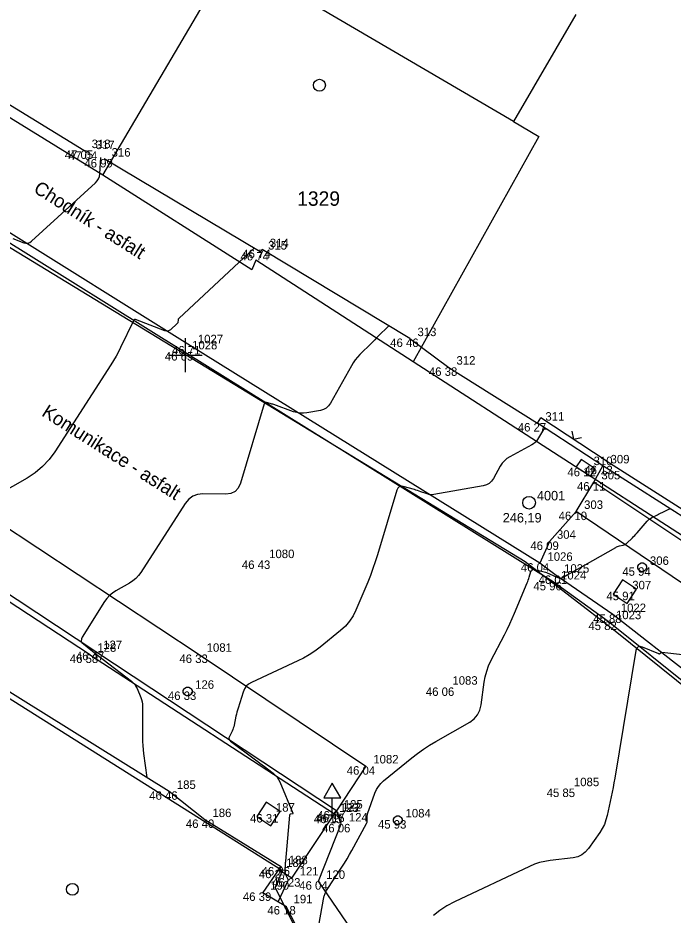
# Model space of a CAD drawing. Extents: x -702257 to -701487, y -1009871 to -1008841.
# Drawn here: x -701754.93 to -701735.63, y -1009041.5 to -1009015.07 of the extents above; entities that cross this region are included whole.
import ezdxf

# ---------------------------------------------------------------- set-up
doc = ezdxf.new("R2010")
doc.units = 0
for name, color, linetype in [('Ex_Major Contours', 7, 'Continuous'), ('Ex_Minor Contours', 7, 'Continuous'), ('Z_bodove_pole', 7, 'Continuous'), ('Z_bodove_pole_cisla', 7, 'Continuous'), ('Z_bodove_pole_vysky', 7, 'Continuous'), ('Z_body', 7, 'Continuous'), ('Z_body_cisla', 7, 'Continuous'), ('Z_body_vysky_redukovane', 7, 'Continuous'), ('Z_budova', 7, 'Continuous'), ('Z_chodnik', 7, 'Continuous'), ('Z_dopravni_znacky', 7, 'Continuous'), ('Z_hektometricka_sit', 7, 'Continuous'), ('Z_katastr_cisla_stavebni', 7, 'Continuous'), ('Z_katastr_hranice', 7, 'Continuous'), ('Z_katastr_vnitrni_kresba', 7, 'Continuous'), ('Z_katastr_znacky_budov', 7, 'Continuous'), ('Z_komunikace', 7, 'Continuous'), ('Z_obruba', 7, 'Continuous'), ('Z_pilire', 7, 'Continuous'), ('Z_ploty', 7, 'Continuous'), ('Z_ploty_znacky', 7, 'Continuous'), ('Z_popisy', 7, 'Continuous'), ('Z_rozhranni', 7, 'Continuous'), ('Z_site_nerozlisene_znaky', 7, 'Continuous'), ('Z_site_vodovod_znaky', 7, 'Continuous'), ('Z_vstupy', 7, 'Continuous')]:
    doc.layers.add(name, color=color, linetype=linetype)

# ---------------------------------------------------------------- blocks, each defined once
blk = doc.blocks.new('POINT_DISPLAY')
blk.add_line((0, 0), (0, 0))
blk = doc.blocks.new('Z614')
for p, q in [((-0.13, 0.03), (-0.1, 0.08)), ((-0.13, -0.03), (-0.13, 0.03)), ((-0.1, 0.08), (-0.08, 0.1)), ((-0.08, 0.1), (-0.03, 0.13)), ((-0.03, 0.13), (0.03, 0.13)), ((0.03, 0.13), (0.08, 0.1)), ((0.08, 0.1), (0.1, 0.08)), ((0.1, 0.08), (0.13, 0.03)), ((0.13, 0.03), (0.13, -0.03)), ((-0.1, -0.08), (-0.13, -0.03)), ((-0.08, -0.1), (-0.1, -0.08)), ((-0.03, -0.13), (-0.08, -0.1)), ((0.03, -0.13), (-0.03, -0.13)), ((0.08, -0.1), (0.03, -0.13)), ((0.1, -0.08), (0.08, -0.1)), ((0.13, -0.03), (0.1, -0.08))]:
    blk.add_line(p, q)
blk = doc.blocks.new('Z666')
for p, q in [((-0.25, 0.13), (-0.25, -0.13)), ((0.25, 0.13), (-0.25, 0.13)), ((0.25, -0.13), (0.25, 0.13)), ((-0.25, -0.13), (0.25, -0.13))]:
    blk.add_line(p, q)
blk = doc.blocks.new('Z212')
for p, q in [((-0.17, 0.17), (0, 0)), ((0, 0), (0.17, 0.17))]:
    blk.add_line(p, q)
blk = doc.blocks.new('Z608')
for p, q in [((0.25, 0.25), (-0.25, 0.25)), ((-0.25, 0.25), (-0.25, -0.25)), ((0.25, -0.25), (0.25, 0.25)), ((-0.25, -0.25), (0.25, -0.25))]:
    blk.add_line(p, q)
blk = doc.blocks.new('Z527')
for p, q in [((0, 0.93), (-0.25, 0.5)), ((0.25, 0.5), (0, 0.93)), ((-0.25, 0.5), (0.25, 0.5)), ((0, 0), (0, 0.5)), ((-0.13, 0), (0.13, 0))]:
    blk.add_line(p, q)
blk = doc.blocks.new('Z101')
for radius in [0.188, 0.0025]:
    blk.add_circle((0, 0), radius)

msp = doc.modelspace()

# ---------------------------------------------------------------- linework, layer by layer
at = {"layer": 'Ex_Major Contours'}
for points in [[(-701755.085, -1009021.563), (-701754.756, -1009021.688), (-701754.696, -1009021.703), (-701754.639, -1009021.701), (-701754.585, -1009021.682), (-701754.535, -1009021.646), (-701752.646, -1009019.925), (-701752.594, -1009019.868), (-701752.555, -1009019.804), (-701752.53, -1009019.734), (-701752.519, -1009019.657), (-701752.49, -1009019.179), (-701752.489, -1009019.178), (-701752.486, -1009019.176)], [(-701746.051, -1009041.748), (-701745.93, -1009041.029), (-701745.926, -1009041.007), (-701745.921, -1009040.985), (-701745.915, -1009040.964), (-701745.908, -1009040.942), (-701745.878, -1009040.857), (-701745.87, -1009040.836), (-701745.861, -1009040.816), (-701745.851, -1009040.796), (-701745.839, -1009040.777), (-701745.388, -1009040.088), (-701745.31, -1009039.966), (-701745.234, -1009039.842), (-701745.161, -1009039.717), (-701745.091, -1009039.591), (-701744.662, -1009038.802), (-701744.652, -1009038.78), (-701744.645, -1009038.758), (-701744.641, -1009038.735), (-701744.641, -1009038.711), (-701744.644, -1009038.614), (-701744.643, -1009038.589), (-701744.641, -1009038.566), (-701744.636, -1009038.542), (-701744.629, -1009038.519), (-701744.415, -1009037.907), (-701744.37, -1009037.802), (-701744.312, -1009037.706), (-701744.242, -1009037.62), (-701744.158, -1009037.542), (-701743.328, -1009036.868), (-701743.157, -1009036.735), (-701742.982, -1009036.609), (-701742.801, -1009036.49), (-701742.615, -1009036.379), (-701741.62, -1009035.809), (-701741.489, -1009035.715), (-701741.389, -1009035.6), (-701741.32, -1009035.464), (-701741.282, -1009035.307), (-701741.192, -1009034.639), (-701741.163, -1009034.474), (-701741.12, -1009034.314), (-701741.063, -1009034.157), (-701740.993, -1009034.005), (-701740.597, -1009033.237), (-701740.518, -1009033.08), (-701740.442, -1009032.921), (-701740.369, -1009032.761), (-701740.3, -1009032.6), (-701739.925, -1009031.708), (-701739.909, -1009031.667), (-701739.893, -1009031.626), (-701739.879, -1009031.584), (-701739.866, -1009031.542), (-701739.815, -1009031.372), (-701739.799, -1009031.337), (-701739.775, -1009031.314), (-701739.743, -1009031.306), (-701739.704, -1009031.311), (-701739.426, -1009031.386), (-701739.391, -1009031.396), (-701739.356, -1009031.408), (-701739.322, -1009031.421), (-701739.288, -1009031.436), (-701739.123, -1009031.512), (-701739.105, -1009031.52), (-701739.088, -1009031.527), (-701739.07, -1009031.534), (-701739.051, -1009031.541), (-701738.961, -1009031.572), (-701738.952, -1009031.574), (-701738.942, -1009031.574), (-701738.932, -1009031.572), (-701738.923, -1009031.568), (-701738.886, -1009031.548), (-701738.868, -1009031.538), (-701738.849, -1009031.528), (-701738.748, -1009031.476), (-701738.729, -1009031.466), (-701738.709, -1009031.455), (-701738.689, -1009031.445), (-701738.67, -1009031.434), (-701737.318, -1009030.664), (-701737.293, -1009030.651), (-701737.266, -1009030.639), (-701737.238, -1009030.63), (-701737.21, -1009030.623), (-701737.096, -1009030.598), (-701737.068, -1009030.59), (-701737.042, -1009030.579), (-701737.018, -1009030.564), (-701736.996, -1009030.545), (-701736.825, -1009030.382), (-701736.79, -1009030.347), (-701736.756, -1009030.312), (-701736.722, -1009030.276), (-701736.69, -1009030.239), (-701736.391, -1009029.895), (-701736.361, -1009029.863), (-701736.328, -1009029.835), (-701736.293, -1009029.81), (-701736.255, -1009029.788), (-701736.091, -1009029.705), (-701736.055, -1009029.687), (-701736.019, -1009029.668), (-701735.983, -1009029.65), (-701735.947, -1009029.632), (-701735.755, -1009029.534), (-701735.743, -1009029.529), (-701735.73, -1009029.527), (-701735.718, -1009029.529), (-701735.705, -1009029.533), (-701735.63, -1009029.57)]]:
    msp.add_lwpolyline(points, dxfattribs=at)
at = {"layer": 'Ex_Minor Contours'}
for points in [[(-701747.974, -1009021.85), (-701750.193, -1009023.924), (-701750.202, -1009023.934), (-701750.208, -1009023.945), (-701750.213, -1009023.957), (-701750.214, -1009023.97), (-701750.218, -1009024.025), (-701750.22, -1009024.038), (-701750.224, -1009024.05), (-701750.231, -1009024.061), (-701750.24, -1009024.071), (-701750.437, -1009024.251), (-701750.475, -1009024.278), (-701750.514, -1009024.292), (-701750.557, -1009024.293), (-701750.601, -1009024.282), (-701751.467, -1009023.954), (-701751.473, -1009023.952), (-701751.479, -1009023.952), (-701751.485, -1009023.953), (-701751.49, -1009023.955), (-701751.512, -1009023.967), (-701751.517, -1009023.971), (-701751.522, -1009023.975), (-701751.526, -1009023.979), (-701751.529, -1009023.985), (-701751.905, -1009024.771), (-701751.971, -1009024.903), (-701752.04, -1009025.033), (-701752.114, -1009025.16), (-701752.192, -1009025.285), (-701753.845, -1009027.848), (-701754.014, -1009028.079), (-701754.206, -1009028.284), (-701754.421, -1009028.465), (-701754.661, -1009028.62), (-701756.035, -1009029.402)], [(-701744.003, -1009024.136), (-701744.009, -1009024.144), (-701744.012, -1009024.148), (-701744.314, -1009024.445), (-701744.365, -1009024.495), (-701744.415, -1009024.545), (-701744.466, -1009024.595), (-701744.516, -1009024.645), (-701744.859, -1009024.984), (-701744.93, -1009025.06), (-701744.996, -1009025.14), (-701745.055, -1009025.224), (-701745.108, -1009025.313), (-701745.721, -1009026.418), (-701745.777, -1009026.498), (-701745.845, -1009026.56), (-701745.926, -1009026.604), (-701746.02, -1009026.631), (-701746.421, -1009026.701), (-701746.521, -1009026.712), (-701746.619, -1009026.71), (-701746.717, -1009026.695), (-701746.813, -1009026.667), (-701747.393, -1009026.458), (-701747.419, -1009026.449), (-701747.446, -1009026.441), (-701747.472, -1009026.433), (-701747.499, -1009026.425), (-701747.606, -1009026.396), (-701747.63, -1009026.393), (-701747.65, -1009026.399), (-701747.665, -1009026.412), (-701747.675, -1009026.435), (-701748.376, -1009028.774), (-701748.439, -1009028.915), (-701748.532, -1009029.015), (-701748.656, -1009029.075), (-701748.809, -1009029.094), (-701749.482, -1009029.089), (-701749.641, -1009029.106), (-701749.78, -1009029.158), (-701749.9, -1009029.246), (-701750.001, -1009029.369), (-701751.312, -1009031.403), (-701751.38, -1009031.496), (-701751.458, -1009031.579), (-701751.546, -1009031.652), (-701751.642, -1009031.715), (-701752.049, -1009031.947), (-701752.146, -1009032.01), (-701752.233, -1009032.083), (-701752.31, -1009032.167), (-701752.377, -1009032.261), (-701753.037, -1009033.314), (-701753.044, -1009033.327), (-701753.05, -1009033.34), (-701753.055, -1009033.353), (-701753.058, -1009033.367), (-701753.07, -1009033.424), (-701753.071, -1009033.438), (-701753.069, -1009033.45), (-701753.063, -1009033.461), (-701753.053, -1009033.471), (-701752.786, -1009033.685), (-701752.737, -1009033.723), (-701752.689, -1009033.761), (-701752.64, -1009033.799), (-701752.591, -1009033.837), (-701751.589, -1009034.607), (-701751.536, -1009034.652), (-701751.491, -1009034.704), (-701751.453, -1009034.76), (-701751.422, -1009034.823), (-701751.313, -1009035.083), (-701751.289, -1009035.148), (-701751.272, -1009035.215), (-701751.262, -1009035.284), (-701751.259, -1009035.354), (-701751.26, -1009036.27), (-701751.258, -1009036.388), (-701751.252, -1009036.506), (-701751.242, -1009036.624), (-701751.227, -1009036.741), (-701751.129, -1009037.445)], [(-701739.324, -1009027.19), (-701739.34, -1009027.183), (-701739.346, -1009027.181), (-701739.352, -1009027.18), (-701739.409, -1009027.177), (-701739.419, -1009027.178), (-701739.428, -1009027.181), (-701739.436, -1009027.186), (-701739.442, -1009027.194), (-701739.62, -1009027.485), (-701739.654, -1009027.533), (-701739.693, -1009027.576), (-701739.738, -1009027.613), (-701739.789, -1009027.645), (-701740.435, -1009027.992), (-701740.522, -1009028.046), (-701740.598, -1009028.111), (-701740.664, -1009028.186), (-701740.719, -1009028.272), (-701740.921, -1009028.635), (-701740.978, -1009028.717), (-701741.048, -1009028.78), (-701741.13, -1009028.826), (-701741.226, -1009028.853), (-701742.68, -1009029.107), (-701742.729, -1009029.112), (-701742.777, -1009029.111), (-701742.825, -1009029.104), (-701742.872, -1009029.09), (-701743.06, -1009029.023), (-701743.108, -1009029.006), (-701743.155, -1009028.991), (-701743.203, -1009028.976), (-701743.251, -1009028.963), (-701743.582, -1009028.873), (-701743.647, -1009028.865), (-701743.699, -1009028.88), (-701743.739, -1009028.917), (-701743.767, -1009028.976), (-701744.337, -1009030.881), (-701744.401, -1009031.085), (-701744.471, -1009031.287), (-701744.546, -1009031.488), (-701744.626, -1009031.686), (-701744.972, -1009032.511), (-701745.057, -1009032.683), (-701745.161, -1009032.841), (-701745.284, -1009032.985), (-701745.425, -1009033.114), (-701746.031, -1009033.603), (-701746.185, -1009033.72), (-701746.346, -1009033.827), (-701746.513, -1009033.924), (-701746.686, -1009034.01), (-701748.048, -1009034.641), (-701748.134, -1009034.691), (-701748.204, -1009034.755), (-701748.258, -1009034.833), (-701748.297, -1009034.925), (-701748.445, -1009035.401), (-701748.463, -1009035.459), (-701748.479, -1009035.518), (-701748.494, -1009035.577), (-701748.507, -1009035.636), (-701748.564, -1009035.904), (-701748.574, -1009035.948), (-701748.588, -1009035.991), (-701748.603, -1009036.033), (-701748.622, -1009036.075), (-701748.701, -1009036.238), (-701748.714, -1009036.277), (-701748.712, -1009036.313), (-701748.697, -1009036.345), (-701748.668, -1009036.374), (-701747.932, -1009036.921), (-701747.866, -1009036.97), (-701747.8, -1009037.02), (-701747.735, -1009037.069), (-701747.67, -1009037.119), (-701747.409, -1009037.319), (-701747.348, -1009037.373), (-701747.296, -1009037.432), (-701747.251, -1009037.498), (-701747.216, -1009037.571), (-701746.829, -1009038.492), (-701746.826, -1009038.503), (-701746.828, -1009038.511), (-701746.834, -1009038.516), (-701746.845, -1009038.519), (-701746.897, -1009038.524), (-701746.909, -1009038.527), (-701746.917, -1009038.533), (-701746.923, -1009038.541), (-701746.926, -1009038.553), (-701747.049, -1009039.905), (-701747.052, -1009039.933), (-701747.054, -1009039.962), (-701747.056, -1009039.99), (-701747.058, -1009040.019), (-701747.065, -1009040.166), (-701747.066, -1009040.178), (-701747.066, -1009040.19), (-701747.065, -1009040.202), (-701747.064, -1009040.214), (-701747.058, -1009040.261), (-701747.056, -1009040.273), (-701747.053, -1009040.284), (-701747.049, -1009040.296), (-701747.044, -1009040.306), (-701746.989, -1009040.418), (-701746.981, -1009040.44), (-701746.978, -1009040.463), (-701746.981, -1009040.485), (-701746.989, -1009040.507), (-701747.267, -1009041.097)], [(-701735.354, -1009033.827), (-701735.961, -1009033.76), (-701735.97, -1009033.76), (-701735.978, -1009033.762), (-701735.986, -1009033.766), (-701735.992, -1009033.772), (-701736.018, -1009033.799), (-701736.025, -1009033.804), (-701736.033, -1009033.807), (-701736.04, -1009033.807), (-701736.049, -1009033.805), (-701736.528, -1009033.6), (-701736.602, -1009033.58), (-701736.659, -1009033.591), (-701736.699, -1009033.633), (-701736.722, -1009033.706), (-701737.347, -1009037.46), (-701737.371, -1009037.599), (-701737.396, -1009037.737), (-701737.423, -1009037.875), (-701737.452, -1009038.012), (-701737.569, -1009038.562), (-701737.605, -1009038.696), (-701737.653, -1009038.825), (-701737.715, -1009038.949), (-701737.789, -1009039.066), (-701738.124, -1009039.54), (-701738.214, -1009039.645), (-701738.319, -1009039.725), (-701738.439, -1009039.779), (-701738.574, -1009039.809), (-701739.25, -1009039.889), (-701739.408, -1009039.914), (-701739.563, -1009039.952), (-701739.714, -1009040.002), (-701739.861, -1009040.065), (-701742.07, -1009041.11), (-701742.29, -1009041.226), (-701742.497, -1009041.36), (-701742.692, -1009041.511)]]:
    msp.add_lwpolyline(points, dxfattribs=at)
at = {"layer": 'Z_budova'}
for p, q in [((-701747.79, -1009021.96), (-701752.39, -1009019.22)), ((-701747.74, -1009021.89), (-701747.79, -1009021.96)), ((-701743.38, -1009024.51), (-701747.74, -1009021.89)), ((-701757.94, -1009033.19), (-701750.48, -1009037.85)), ((-701749.42, -1009038.68), (-701747.17, -1009040.08)), ((-701747.25, -1009040.16), (-701747.72, -1009040.83)), ((-701747.17, -1009040.08), (-701747.25, -1009040.16)), ((-701747.72, -1009040.83), (-701747.04, -1009041.23)), ((-701747.04, -1009041.23), (-701746.05, -1009043.13))]:
    msp.add_line(p, q, dxfattribs=at)
at = {"layer": 'Z_chodnik'}
for p, q in [((-701752.99, -1009018.97), (-701760.13, -1009014.6)), ((-701752.87, -1009019), (-701752.99, -1009018.97)), ((-701737.96, -1009028.74), (-701737.7, -1009028.26)), ((-701738.48, -1009029.61), (-701737.96, -1009028.74)), ((-701733.82, -1009031.51), (-701737.96, -1009028.74)), ((-701738.48, -1009029.61), (-701739.27, -1009030.49)), ((-701734.3, -1009032.44), (-701738.48, -1009029.61)), ((-701739.27, -1009030.49), (-701739.55, -1009031.13)), ((-701746.86, -1009040.41), (-701745.6, -1009038.51)), ((-701746.86, -1009040.41), (-701747.25, -1009040.16))]:
    msp.add_line(p, q, dxfattribs=at)
at = {"layer": 'Z_hektometricka_sit'}
for p, q in [((-701750, -1009024.5), (-701750, -1009025.5)), ((-701750, -1009024.5), (-701750, -1009025.5)), ((-701750.5, -1009025), (-701749.5, -1009025)), ((-701750.5, -1009025), (-701749.5, -1009025))]:
    msp.add_line(p, q, dxfattribs=at)
at = {"layer": 'Z_katastr_hranice'}
for p, q in [((-701752.43, -1009019.7), (-701764.24, -1009012.4)), ((-701752.43, -1009019.7), (-701748.64, -1009013.25)), ((-701766.02, -1009015.21), (-701739.99, -1009031.08)), ((-701748.04, -1009022.49), (-701752.43, -1009019.7)), ((-701747.92, -1009022.2), (-701748.04, -1009022.49)), ((-701743.29, -1009025.2), (-701747.92, -1009022.2)), ((-701731.53, -1009032.8), (-701743.29, -1009025.2)), ((-701739.99, -1009031.08), (-701737.33, -1009033.12)), ((-701747.14, -1009040.19), (-701758.01, -1009033.34)), ((-701737.33, -1009033.12), (-701735.08, -1009034.94)), ((-701747.35, -1009040.68), (-701747.14, -1009040.19)), ((-701742.75, -1009049.86), (-701747.35, -1009040.68))]:
    msp.add_line(p, q, dxfattribs=at)
at = {"layer": 'Z_katastr_vnitrni_kresba'}
for p, q in [((-701740.33, -1009018.12), (-701748.64, -1009013.25)), ((-701738.49, -1009014.96), (-701740.33, -1009018.12)), ((-701740.33, -1009018.12), (-701739.58, -1009018.56)), ((-701739.58, -1009018.56), (-701743.29, -1009025.2))]:
    msp.add_line(p, q, dxfattribs=at)
at = {"layer": 'Z_katastr_znacky_budov'}
for centre in [(-701746.047, -1009017.049), (-701753.327, -1009040.739)]:
    msp.add_circle(centre, 0.175, dxfattribs=at)
at = {"layer": 'Z_komunikace'}
for p, q in [((-701750.02, -1009024.91), (-701759.04, -1009019.29)), ((-701739.16, -1009031.68), (-701750.02, -1009024.91)), ((-701752.64, -1009033.74), (-701758.16, -1009030.1)), ((-701737.54, -1009032.85), (-701739.16, -1009031.68)), ((-701731.61, -1009037.6), (-701737.54, -1009032.85)), ((-701745.55, -1009038.43), (-701752.64, -1009033.74)), ((-701745.41, -1009038.81), (-701745.55, -1009038.43)), ((-701746.08, -1009040.5), (-701745.41, -1009038.81)), ((-701744.89, -1009042.23), (-701746.08, -1009040.5))]:
    msp.add_line(p, q, dxfattribs=at)
at = {"layer": 'Z_obruba'}
for p, q in [((-701749.85, -1009024.73), (-701758.92, -1009019.05)), ((-701739.55, -1009031.13), (-701749.85, -1009024.73)), ((-701752.82, -1009033.82), (-701758.29, -1009030.24)), ((-701739.07, -1009031.49), (-701739.55, -1009031.13)), ((-701737.4, -1009032.64), (-701739.07, -1009031.49)), ((-701731.39, -1009037.37), (-701737.4, -1009032.64)), ((-701752.82, -1009033.82), (-701745.6, -1009038.51)), ((-701745.6, -1009038.51), (-701745.55, -1009038.43))]:
    msp.add_line(p, q, dxfattribs=at)
at = {"layer": 'Z_ploty'}
for p, q in [((-701739.62, -1009027), (-701739.52, -1009026.85)), ((-701737.7, -1009028.26), (-701739.62, -1009027)), ((-701737.6, -1009028.11), (-701739.52, -1009026.85)), ((-701731.64, -1009032.14), (-701737.7, -1009028.26)), ((-701731.58, -1009031.97), (-701737.61, -1009028.11))]:
    msp.add_line(p, q, dxfattribs=at)
at = {"layer": 'Z_rozhranni'}
for p, q in [((-701758.83, -1009027.72), (-701749.59, -1009033.82)), ((-701749.59, -1009033.82), (-701744.68, -1009037.11)), ((-701744.68, -1009037.11), (-701745.55, -1009038.43))]:
    msp.add_line(p, q, dxfattribs=at)
at = {"layer": 'Z_vstupy'}
for p, q in [((-701743.38, -1009024.51), (-701742.24, -1009025.36)), ((-701742.24, -1009025.36), (-701739.62, -1009027)), ((-701750.48, -1009037.85), (-701749.42, -1009038.68))]:
    msp.add_line(p, q, dxfattribs=at)

# ---------------------------------------------------------------- block references
at = {"layer": 'Z_bodove_pole'}
msp.add_blockref('Z101', (-701739.87, -1009029.35), dxfattribs=at)
at = {"layer": 'Z_body'}
for p in [(-701752.99, -1009018.97), (-701752.87, -1009019), (-701752.39, -1009019.22), (-701747.79, -1009021.96), (-701747.74, -1009021.89), (-701743.38, -1009024.51), (-701750.02, -1009024.91), (-701749.85, -1009024.73), (-701742.24, -1009025.36), (-701739.62, -1009027), (-701738.2, -1009028.32), (-701737.7, -1009028.26), (-701737.96, -1009028.74), (-701739.87, -1009029.35), (-701738.48, -1009029.61), (-701739.27, -1009030.49), (-701747.75, -1009031.05), (-701739.55, -1009031.13), (-701736.54, -1009031.25), (-701739.07, -1009031.49), (-701739.16, -1009031.68), (-701737.05, -1009031.97), (-701737.54, -1009032.85), (-701737.4, -1009032.64), (-701752.82, -1009033.82), (-701752.64, -1009033.74), (-701749.59, -1009033.82), (-701749.93, -1009034.91), (-701742.35, -1009034.79), (-701744.68, -1009037.11), (-701750.48, -1009037.85), (-701738.77, -1009037.77), (-701747.55, -1009038.52), (-701745.67, -1009038.54), (-701745.6, -1009038.51), (-701745.55, -1009038.43), (-701749.42, -1009038.68), (-701745.41, -1009038.81), (-701743.74, -1009038.7), (-701747.25, -1009040.16), (-701747.17, -1009040.08), (-701746.86, -1009040.41), (-701746.08, -1009040.5), (-701747.72, -1009040.83), (-701747.04, -1009041.23)]:
    msp.add_blockref('POINT_DISPLAY', p, dxfattribs=at)
at = {"layer": 'Z_dopravni_znacky'}
msp.add_blockref('Z527', (-701745.67, -1009038.54), dxfattribs=at)
at = {"layer": 'Z_pilire', "rotation": -33.300000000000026}
msp.add_blockref('Z666', (-701738.2, -1009028.32), dxfattribs=at)
at = {"layer": 'Z_ploty_znacky', "rotation": -33.300000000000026}
msp.add_blockref('Z212', (-701738.56, -1009027.48), dxfattribs=at)
at = {"layer": 'Z_site_nerozlisene_znaky'}
for p, rotation in [((-701737.05, -1009031.97), 56.699999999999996), ((-701747.55, -1009038.52), -33.300000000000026)]:
    msp.add_blockref('Z608', p, dxfattribs=dict(at, rotation=rotation))
at = {"layer": 'Z_site_vodovod_znaky'}
for p in [(-701736.54, -1009031.25), (-701749.93, -1009034.91), (-701743.74, -1009038.7)]:
    msp.add_blockref('Z614', p, dxfattribs=at)

# ---------------------------------------------------------------- texts
at = {"layer": 'Z_bodove_pole_cisla'}
msp.add_text('4001', height=0.28, dxfattribs=at).set_placement((-701739.64, -1009029.28))
at = {"layer": 'Z_bodove_pole_vysky'}
msp.add_text('246,19', height=0.28, dxfattribs=at).set_placement((-701740.647, -1009029.93))
at = {"layer": 'Z_body_cisla'}
for s, p in [('318', (-701752.76, -1009018.9)), ('317', (-701752.64, -1009018.93)), ('316', (-701752.17, -1009019.15)), ('315', (-701747.56, -1009021.89)), ('314', (-701747.51, -1009021.82)), ('313', (-701743.16, -1009024.44)), ('1028', (-701749.8, -1009024.83)), ('1027', (-701749.63, -1009024.65)), ('312', (-701742.01, -1009025.28)), ('311', (-701739.39, -1009026.93)), ('310', (-701737.97, -1009028.24)), ('309', (-701737.47, -1009028.19)), ('305', (-701737.74, -1009028.66)), ('303', (-701738.25, -1009029.53)), ('304', (-701739.05, -1009030.41)), ('1080', (-701747.53, -1009030.98)), ('1026', (-701739.33, -1009031.06)), ('306', (-701736.31, -1009031.18)), ('1025', (-701738.84, -1009031.41)), ('1024', (-701738.93, -1009031.61)), ('307', (-701736.83, -1009031.9)), ('1022', (-701737.17, -1009032.57)), ('1023', (-701737.31, -1009032.78)), ('128', (-701752.59, -1009033.74)), ('127', (-701752.42, -1009033.66)), ('1081', (-701749.37, -1009033.74)), ('126', (-701749.71, -1009034.83)), ('1083', (-701742.13, -1009034.71)), ('1082', (-701744.46, -1009037.03)), ('185', (-701750.25, -1009037.78)), ('1085', (-701738.55, -1009037.7)), ('125', (-701745.33, -1009038.36)), ('186', (-701749.2, -1009038.61)), ('187', (-701747.33, -1009038.45)), ('123', (-701745.45, -1009038.46)), ('122', (-701745.38, -1009038.44)), ('1084', (-701743.51, -1009038.62)), ('124', (-701745.18, -1009038.74)), ('189', (-701747.03, -1009040.08)), ('188', (-701746.95, -1009040)), ('121', (-701746.63, -1009040.33)), ('120', (-701745.85, -1009040.43)), ('190', (-701747.5, -1009040.75)), ('191', (-701746.81, -1009041.15))]:
    msp.add_text(s, height=0.25, dxfattribs=at).set_placement(p)
at = {"layer": 'Z_body_vysky_redukovane'}
for s, p in [('47 05', (-701753.552, -1009019.22)), ('47 04', (-701753.432, -1009019.25)), ('46 99', (-701752.973, -1009019.47)), ('46 74', (-701748.373, -1009022.21)), ('46 74', (-701748.323, -1009022.14)), ('46 46', (-701743.963, -1009024.76)), ('46 65', (-701750.603, -1009025.16)), ('46 71', (-701750.392, -1009024.98)), ('46 38', (-701742.823, -1009025.61)), ('46 27', (-701740.203, -1009027.25)), ('46 12', (-701738.742, -1009028.57)), ('46 13', (-701738.242, -1009028.51)), ('46 11', (-701738.46, -1009028.99)), ('46 10', (-701739.001, -1009029.86)), ('46 09', (-701739.833, -1009030.74)), ('46 43', (-701748.333, -1009031.3)), ('46 04', (-701740.113, -1009031.38)), ('45 94', (-701737.123, -1009031.5)), ('46 01', (-701739.591, -1009031.74)), ('45 96', (-701739.743, -1009031.93)), ('45 91', (-701737.592, -1009032.22)), ('45 82', (-701738.123, -1009033.1)), ('45 88', (-701737.983, -1009032.89)), ('46 58', (-701753.403, -1009034.07)), ('46 47', (-701753.223, -1009033.99)), ('46 33', (-701750.173, -1009034.07)), ('46 33', (-701750.513, -1009035.16)), ('46 06', (-701742.912, -1009035.04)), ('46 04', (-701745.243, -1009037.36)), ('46 46', (-701751.063, -1009038.1)), ('45 85', (-701739.353, -1009038.02)), ('46 31', (-701748.092, -1009038.77)), ('46 13', (-701746.212, -1009038.79)), ('46 15', (-701746.142, -1009038.76)), ('46 07', (-701746.113, -1009038.68)), ('46 40', (-701749.983, -1009038.93)), ('46 06', (-701745.973, -1009039.06)), ('45 93', (-701744.323, -1009038.95)), ('46 27', (-701747.833, -1009040.41)), ('46 26', (-701747.753, -1009040.33)), ('46 23', (-701747.443, -1009040.66)), ('46 04', (-701746.643, -1009040.75)), ('46 39', (-701748.303, -1009041.08)), ('46 18', (-701747.582, -1009041.48))]:
    msp.add_text(s, height=0.25, dxfattribs=at).set_placement(p)
at = {"layer": 'Z_katastr_cisla_stavebni'}
msp.add_text('1329', height=0.425, dxfattribs=at).set_placement((-701746.705, -1009020.6))
at = {"layer": 'Z_popisy'}
for s, p in [('Chodník - asfalt', (-701754.5, -1009020.18)), ('Komunikace - asfalt', (-701754.26, -1009026.77))]:
    msp.add_text(s, height=0.4, rotation=327.6, dxfattribs=at).set_placement(p)

doc.saveas('drawing.dxf')
